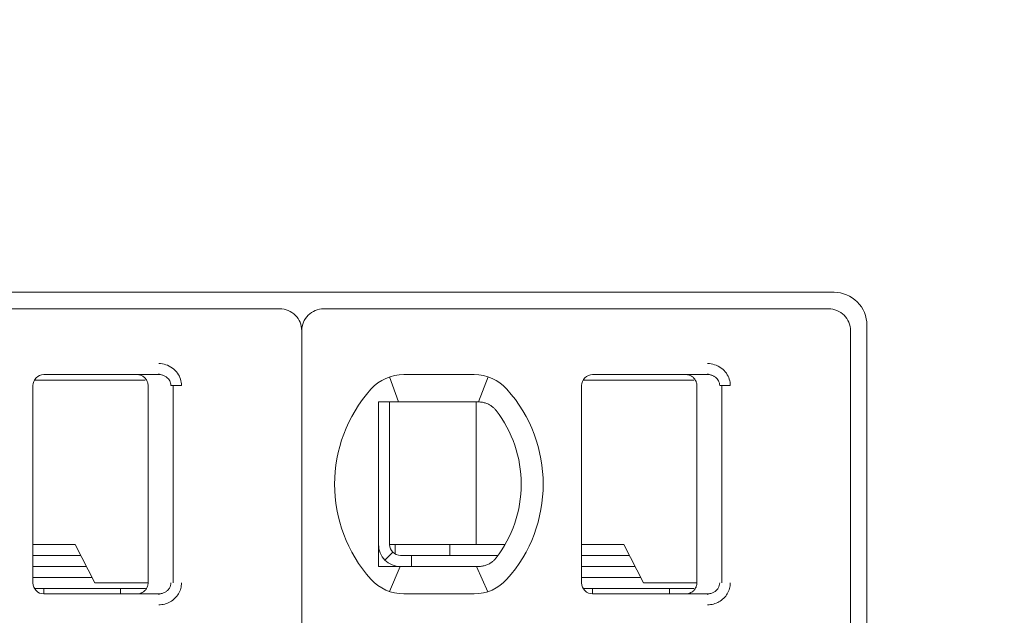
# Model space of a CAD drawing. Header units: millimetres. Extents: x -1114 to 1396, y -630 to 631.
# Tile 657 of 780: x 463.5 to 472.47, y 148.27 to 153.7. Entities that reach past the tile are written whole.
import ezdxf

# ---------------------------------------------------------------- set-up
doc = ezdxf.new("R2010")
doc.units = ezdxf.units.MM
doc.header["$MEASUREMENT"] = 0

msp = doc.modelspace()

# ---------------------------------------------------------------- linework, layer by layer
at = {"lineweight": 18}
for points, knots in [([(1038.9843, -629.7647), (1038.9843, -629.7647), (-1111.4882, -629.7647), (-1111.4882, -629.7647), (-1111.4882, -629.7647), (-1111.4882, -629.7647), (-1111.4882, 630.7883), (-1111.4882, 630.7883), (-1111.4882, 630.7883), (-1111.4882, 630.7883), (1038.9843, 630.7883), (1038.9843, 630.7883)], [0, 0, 0, 0, 0.333333, 0.333333, 0.333333, 0.333333, 0.666667, 0.666667, 0.666667, 0.666667, 1, 1, 1, 1]), ([(471.2229, 150.9157), (471.2229, 150.9952), (471.1913, 151.0715), (471.135, 151.1278), (471.135, 151.1278), (471.0787, 151.184), (471.0024, 151.2157), (470.9229, 151.2157)], [0, 0, 0, 0, 0.5, 0.5, 0.5, 0.5, 1, 1, 1, 1]), ([(466.0729, 150.8657), (466.0729, 150.9187), (466.0518, 150.9696), (466.0143, 151.0071), (466.0143, 151.0071), (465.9768, 151.0446), (465.9259, 151.0657), (465.8729, 151.0657)], [0, 0, 0, 0, 0.5, 0.5, 0.5, 0.5, 1, 1, 1, 1]), ([(466.2729, 151.0657), (466.2198, 151.0657), (466.1689, 151.0446), (466.1314, 151.0071), (466.1314, 151.0071), (466.0939, 150.9696), (466.0729, 150.9187), (466.0729, 150.8657)], [0, 0, 0, 0, 0.5, 0.5, 0.5, 0.5, 1, 1, 1, 1]), ([(471.0729, 150.8657), (471.0729, 150.9187), (471.0518, 150.9696), (471.0143, 151.0071), (471.0143, 151.0071), (470.9768, 151.0446), (470.9259, 151.0657), (470.8729, 151.0657)], [0, 0, 0, 0, 0.5, 0.5, 0.5, 0.5, 1, 1, 1, 1]), ([(464.7703, 150.5657), (464.7923, 150.5658), (464.8135, 150.5626), (464.8346, 150.5558), (464.8346, 150.5558), (464.8557, 150.549), (464.8767, 150.5387), (464.8953, 150.5251), (464.8953, 150.5251), (464.9138, 150.5115), (464.9299, 150.4945), (464.9421, 150.4773), (464.9421, 150.4773), (464.9543, 150.4601), (464.9626, 150.4426), (464.9683, 150.424), (464.9683, 150.424), (464.9741, 150.4055), (464.9772, 150.386), (464.9773, 150.3657)], [0, 0, 0, 0, 0.2, 0.2, 0.2, 0.2, 0.4, 0.4, 0.4, 0.4, 0.6, 0.6, 0.6, 0.6, 0.8, 0.8, 0.8, 0.8, 1, 1, 1, 1]), ([(469.7703, 150.5657), (469.7923, 150.5658), (469.8135, 150.5626), (469.8346, 150.5558), (469.8346, 150.5558), (469.8557, 150.549), (469.8767, 150.5387), (469.8953, 150.5251), (469.8953, 150.5251), (469.9138, 150.5115), (469.9299, 150.4945), (469.9421, 150.4773), (469.9421, 150.4773), (469.9543, 150.4601), (469.9626, 150.4426), (469.9683, 150.424), (469.9683, 150.424), (469.9741, 150.4055), (469.9772, 150.386), (469.9773, 150.3657)], [0, 0, 0, 0, 0.2, 0.2, 0.2, 0.2, 0.4, 0.4, 0.4, 0.4, 0.6, 0.6, 0.6, 0.6, 0.8, 0.8, 0.8, 0.8, 1, 1, 1, 1]), ([(463.7229, 150.4657), (463.6963, 150.4657), (463.6709, 150.4551), (463.6521, 150.4364), (463.6521, 150.4364), (463.6334, 150.4176), (463.6229, 150.3922), (463.6229, 150.3657)], [0, 0, 0, 0, 0.5, 0.5, 0.5, 0.5, 1, 1, 1, 1]), ([(463.7229, 150.4657), (463.6963, 150.4657), (463.6709, 150.4551), (463.6521, 150.4364), (463.6521, 150.4364), (463.6334, 150.4176), (463.6229, 150.3922), (463.6229, 150.3657)], [0, 0, 0, 0, 0.5, 0.5, 0.5, 0.5, 1, 1, 1, 1]), ([(464.6729, 150.3657), (464.6729, 150.3761), (464.6712, 150.3865), (464.668, 150.3965), (464.668, 150.3965), (464.6648, 150.4064), (464.66, 150.4159), (464.6538, 150.4243), (464.6538, 150.4243), (464.6477, 150.4328), (464.6403, 150.4403), (464.6318, 150.4464), (464.6318, 150.4464), (464.6234, 150.4526), (464.6139, 150.4574), (464.604, 150.4607), (464.604, 150.4607), (464.594, 150.464), (464.5834, 150.4657), (464.5729, 150.4657)], [0, 0, 0, 0, 0.2, 0.2, 0.2, 0.2, 0.4, 0.4, 0.4, 0.4, 0.6, 0.6, 0.6, 0.6, 0.8, 0.8, 0.8, 0.8, 1, 1, 1, 1]), ([(464.7703, 150.4657), (464.779, 150.4657), (464.7878, 150.4647), (464.7963, 150.4628), (464.7963, 150.4628), (464.8046, 150.461), (464.8128, 150.4583), (464.8205, 150.4547), (464.8205, 150.4547), (464.8281, 150.4512), (464.8353, 150.4469), (464.8418, 150.4419), (464.8418, 150.4419), (464.848, 150.4371), (464.8536, 150.4317), (464.8586, 150.4258), (464.8586, 150.4258), (464.8631, 150.4203), (464.867, 150.4144), (464.8703, 150.4082), (464.8703, 150.4082), (464.8735, 150.402), (464.876, 150.3954), (464.8778, 150.3886), (464.8778, 150.3886), (464.8798, 150.3811), (464.8808, 150.3734), (464.8808, 150.3657)], [0, 0, 0, 0, 0.142857, 0.142857, 0.142857, 0.142857, 0.285714, 0.285714, 0.285714, 0.285714, 0.428571, 0.428571, 0.428571, 0.428571, 0.571429, 0.571429, 0.571429, 0.571429, 0.714286, 0.714286, 0.714286, 0.714286, 0.857143, 0.857143, 0.857143, 0.857143, 1, 1, 1, 1]), ([(468.7229, 150.4657), (468.6963, 150.4657), (468.6709, 150.4551), (468.6521, 150.4364), (468.6521, 150.4364), (468.6334, 150.4176), (468.6229, 150.3922), (468.6229, 150.3657)], [0, 0, 0, 0, 0.5, 0.5, 0.5, 0.5, 1, 1, 1, 1]), ([(468.7229, 150.4657), (468.6963, 150.4657), (468.6709, 150.4551), (468.6521, 150.4364), (468.6521, 150.4364), (468.6334, 150.4176), (468.6229, 150.3922), (468.6229, 150.3657)], [0, 0, 0, 0, 0.5, 0.5, 0.5, 0.5, 1, 1, 1, 1]), ([(469.6729, 150.3657), (469.6729, 150.3761), (469.6712, 150.3865), (469.668, 150.3965), (469.668, 150.3965), (469.6648, 150.4064), (469.66, 150.4159), (469.6538, 150.4243), (469.6538, 150.4243), (469.6477, 150.4328), (469.6403, 150.4403), (469.6318, 150.4464), (469.6318, 150.4464), (469.6234, 150.4526), (469.6139, 150.4574), (469.604, 150.4607), (469.604, 150.4607), (469.594, 150.464), (469.5834, 150.4657), (469.5729, 150.4657)], [0, 0, 0, 0, 0.2, 0.2, 0.2, 0.2, 0.4, 0.4, 0.4, 0.4, 0.6, 0.6, 0.6, 0.6, 0.8, 0.8, 0.8, 0.8, 1, 1, 1, 1]), ([(469.7703, 150.4657), (469.779, 150.4657), (469.7878, 150.4647), (469.7963, 150.4628), (469.7963, 150.4628), (469.8046, 150.461), (469.8128, 150.4583), (469.8205, 150.4547), (469.8205, 150.4547), (469.8281, 150.4512), (469.8353, 150.4469), (469.8418, 150.4419), (469.8418, 150.4419), (469.848, 150.4371), (469.8536, 150.4317), (469.8586, 150.4258), (469.8586, 150.4258), (469.8631, 150.4203), (469.867, 150.4144), (469.8703, 150.4082), (469.8703, 150.4082), (469.8735, 150.402), (469.876, 150.3954), (469.8778, 150.3886), (469.8778, 150.3886), (469.8798, 150.3811), (469.8808, 150.3734), (469.8808, 150.3657)], [0, 0, 0, 0, 0.142857, 0.142857, 0.142857, 0.142857, 0.285714, 0.285714, 0.285714, 0.285714, 0.428571, 0.428571, 0.428571, 0.428571, 0.571429, 0.571429, 0.571429, 0.571429, 0.714286, 0.714286, 0.714286, 0.714286, 0.857143, 0.857143, 0.857143, 0.857143, 1, 1, 1, 1]), ([(466.8343, 150.2157), (466.8276, 150.2157), (466.8208, 150.2157), (466.8139, 150.2157), (466.8139, 150.2157), (466.8071, 150.2157), (466.8003, 150.2157), (466.7935, 150.2157), (466.7935, 150.2157), (466.7866, 150.2157), (466.7797, 150.2157), (466.7729, 150.2157)], [0, 0, 0, 0, 0.333333, 0.333333, 0.333333, 0.333333, 0.666667, 0.666667, 0.666667, 0.666667, 1, 1, 1, 1]), ([(466.7729, 150.2157), (466.7729, 150.1647), (466.7729, 150.1122), (466.7729, 150.0573), (466.7729, 150.0573), (466.7729, 150.0298), (466.7729, 150.0017), (466.7729, 149.9728), (466.7729, 149.9728), (466.7729, 149.9583), (466.7729, 149.9437), (466.7729, 149.9287), (466.7729, 149.9287), (466.7729, 149.9138), (466.7729, 149.8986), (466.7729, 149.8833), (466.7729, 149.8833), (466.7729, 149.8525), (466.7729, 149.8209), (466.7729, 149.7882), (466.7729, 149.7882), (466.7729, 149.7555), (466.7729, 149.7217), (466.7729, 149.6864), (466.7729, 149.6864), (466.7729, 149.6687), (466.7729, 149.6507), (466.7729, 149.6326), (466.7729, 149.6326), (466.7729, 149.6145), (466.7729, 149.5963), (466.7729, 149.5778), (466.7729, 149.5778), (466.7729, 149.5592), (466.7729, 149.5405), (466.7729, 149.5216), (466.7729, 149.5216), (466.7729, 149.5026), (466.7729, 149.4833), (466.7729, 149.4643), (466.7729, 149.4643), (466.7729, 149.4263), (466.7729, 149.3887), (466.7729, 149.3517), (466.7729, 149.3517), (466.7729, 149.3424), (466.7729, 149.3332), (466.7729, 149.3239), (466.7729, 149.3239), (466.7729, 149.3147), (466.7729, 149.3055), (466.7729, 149.2964), (466.7729, 149.2964), (466.7729, 149.2782), (466.7729, 149.2604), (466.7729, 149.2429), (466.7729, 149.2429), (466.7729, 149.208), (466.7729, 149.1743), (466.7729, 149.1417), (466.7729, 149.1417), (466.7729, 149.1253), (466.7729, 149.1093), (466.7729, 149.0934), (466.7729, 149.0934), (466.7729, 149.0775), (466.7729, 149.0619), (466.7729, 149.0466), (466.7729, 149.0466), (466.7729, 149.0159), (466.7729, 148.9863), (466.7729, 148.9575), (466.7729, 148.9575), (466.7729, 148.9288), (466.7729, 148.9008), (466.7729, 148.8735), (466.7729, 148.8735), (466.7729, 148.8188), (466.7729, 148.7665), (466.7729, 148.7157)], [0, 0, 0, 0, 0.05, 0.05, 0.05, 0.05, 0.1, 0.1, 0.1, 0.1, 0.15, 0.15, 0.15, 0.15, 0.2, 0.2, 0.2, 0.2, 0.25, 0.25, 0.25, 0.25, 0.3, 0.3, 0.3, 0.3, 0.35, 0.35, 0.35, 0.35, 0.4, 0.4, 0.4, 0.4, 0.45, 0.45, 0.45, 0.45, 0.5, 0.5, 0.5, 0.5, 0.55, 0.55, 0.55, 0.55, 0.6, 0.6, 0.6, 0.6, 0.65, 0.65, 0.65, 0.65, 0.7, 0.7, 0.7, 0.7, 0.75, 0.75, 0.75, 0.75, 0.8, 0.8, 0.8, 0.8, 0.85, 0.85, 0.85, 0.85, 0.9, 0.9, 0.9, 0.9, 0.95, 0.95, 0.95, 0.95, 1, 1, 1, 1]), ([(467.002, 150.2157), (466.9969, 150.2157), (466.9917, 150.2157), (466.9864, 150.2157), (466.9864, 150.2157), (466.9811, 150.2157), (466.9758, 150.2157), (466.9704, 150.2157), (466.9704, 150.2157), (466.965, 150.2157), (466.9595, 150.2157), (466.9539, 150.2157), (466.9539, 150.2157), (466.9482, 150.2157), (466.9424, 150.2157), (466.9365, 150.2157), (466.9365, 150.2157), (466.9305, 150.2157), (466.9243, 150.2157), (466.9181, 150.2157), (466.9181, 150.2157), (466.9118, 150.2157), (466.9054, 150.2157), (466.8988, 150.2157), (466.8988, 150.2157), (466.8922, 150.2157), (466.8854, 150.2157), (466.8785, 150.2157), (466.8785, 150.2157), (466.8715, 150.2157), (466.8644, 150.2157), (466.857, 150.2157), (466.857, 150.2157), (466.8497, 150.2157), (466.8421, 150.2157), (466.8343, 150.2157)], [0, 0, 0, 0, 0.111111, 0.111111, 0.111111, 0.111111, 0.222222, 0.222222, 0.222222, 0.222222, 0.333333, 0.333333, 0.333333, 0.333333, 0.444444, 0.444444, 0.444444, 0.444444, 0.555556, 0.555556, 0.555556, 0.555556, 0.666667, 0.666667, 0.666667, 0.666667, 0.777778, 0.777778, 0.777778, 0.777778, 0.888889, 0.888889, 0.888889, 0.888889, 1, 1, 1, 1]), ([(467.6437, 150.2157), (467.6481, 150.2157), (467.6527, 150.2157), (467.6573, 150.2157), (467.6573, 150.2157), (467.6618, 150.2157), (467.6665, 150.2157), (467.6712, 150.2157), (467.6712, 150.2157), (467.6759, 150.2157), (467.6805, 150.2157), (467.6852, 150.2157)], [0, 0, 0, 0, 0.333333, 0.333333, 0.333333, 0.333333, 0.666667, 0.666667, 0.666667, 0.666667, 1, 1, 1, 1]), ([(467.6852, 150.2157), (467.6965, 150.2157), (467.7077, 150.2147), (467.7188, 150.2128), (467.7188, 150.2128), (467.7299, 150.2109), (467.7409, 150.2081), (467.7516, 150.2043), (467.7516, 150.2043), (467.7623, 150.2006), (467.7728, 150.1958), (467.7829, 150.1902)], [0, 0, 0, 0, 0.333333, 0.333333, 0.333333, 0.333333, 0.666667, 0.666667, 0.666667, 0.666667, 1, 1, 1, 1]), ([(467.7829, 150.1902), (467.7912, 150.1856), (467.799, 150.1804), (467.8063, 150.1749), (467.8063, 150.1749), (467.8136, 150.1693), (467.8204, 150.1633), (467.8266, 150.1571), (467.8266, 150.1571), (467.8329, 150.1509), (467.8385, 150.1445), (467.8436, 150.1379)], [0, 0, 0, 0, 0.333333, 0.333333, 0.333333, 0.333333, 0.666667, 0.666667, 0.666667, 0.666667, 1, 1, 1, 1]), ([(466.7729, 148.9157), (466.7729, 148.8626), (466.7939, 148.8117), (466.8314, 148.7742), (466.8314, 148.7742), (466.8689, 148.7367), (466.9198, 148.7157), (466.9729, 148.7157)], [0, 0, 0, 0, 0.5, 0.5, 0.5, 0.5, 1, 1, 1, 1]), ([(466.8729, 148.9157), (466.8729, 148.8891), (466.8834, 148.8637), (466.9021, 148.8449), (466.9021, 148.8449), (466.9209, 148.8262), (466.9463, 148.8157), (466.9729, 148.8157)], [0, 0, 0, 0, 0.5, 0.5, 0.5, 0.5, 1, 1, 1, 1]), ([(467.8436, 148.7934), (467.8382, 148.7865), (467.8324, 148.7799), (467.8261, 148.7737), (467.8261, 148.7737), (467.8198, 148.7674), (467.813, 148.7615), (467.8058, 148.7561), (467.8058, 148.7561), (467.7986, 148.7506), (467.791, 148.7456), (467.7829, 148.7411)], [0, 0, 0, 0, 0.333333, 0.333333, 0.333333, 0.333333, 0.666667, 0.666667, 0.666667, 0.666667, 1, 1, 1, 1]), ([(466.7729, 148.7157), (466.7797, 148.7157), (466.7866, 148.7157), (466.7935, 148.7157), (466.7935, 148.7157), (466.8003, 148.7157), (466.8071, 148.7157), (466.8139, 148.7157), (466.8139, 148.7157), (466.8208, 148.7157), (466.8276, 148.7157), (466.8343, 148.7157)], [0, 0, 0, 0, 0.333333, 0.333333, 0.333333, 0.333333, 0.666667, 0.666667, 0.666667, 0.666667, 1, 1, 1, 1]), ([(466.8343, 148.7157), (466.8421, 148.7157), (466.8497, 148.7157), (466.857, 148.7157), (466.857, 148.7157), (466.8644, 148.7157), (466.8715, 148.7157), (466.8785, 148.7157), (466.8785, 148.7157), (466.8854, 148.7157), (466.8922, 148.7157), (466.8988, 148.7157), (466.8988, 148.7157), (466.9054, 148.7157), (466.9118, 148.7157), (466.9181, 148.7157), (466.9181, 148.7157), (466.9243, 148.7157), (466.9305, 148.7157), (466.9364, 148.7157), (466.9364, 148.7157), (466.9424, 148.7157), (466.9482, 148.7157), (466.9539, 148.7157), (466.9539, 148.7157), (466.9595, 148.7157), (466.965, 148.7157), (466.9704, 148.7157), (466.9704, 148.7157), (466.9758, 148.7157), (466.9811, 148.7157), (466.9864, 148.7157), (466.9864, 148.7157), (466.9917, 148.7157), (466.9969, 148.7157), (467.002, 148.7157)], [0, 0, 0, 0, 0.111111, 0.111111, 0.111111, 0.111111, 0.222222, 0.222222, 0.222222, 0.222222, 0.333333, 0.333333, 0.333333, 0.333333, 0.444444, 0.444444, 0.444444, 0.444444, 0.555556, 0.555556, 0.555556, 0.555556, 0.666667, 0.666667, 0.666667, 0.666667, 0.777778, 0.777778, 0.777778, 0.777778, 0.888889, 0.888889, 0.888889, 0.888889, 1, 1, 1, 1]), ([(467.6852, 148.7157), (467.6805, 148.7157), (467.6758, 148.7157), (467.6712, 148.7157), (467.6712, 148.7157), (467.6665, 148.7157), (467.6618, 148.7157), (467.6572, 148.7157), (467.6572, 148.7157), (467.6526, 148.7157), (467.6481, 148.7157), (467.6437, 148.7157)], [0, 0, 0, 0, 0.333333, 0.333333, 0.333333, 0.333333, 0.666667, 0.666667, 0.666667, 0.666667, 1, 1, 1, 1]), ([(467.7829, 148.7411), (467.7728, 148.7355), (467.7623, 148.7307), (467.7516, 148.727), (467.7516, 148.727), (467.7408, 148.7232), (467.7299, 148.7204), (467.7188, 148.7185), (467.7188, 148.7185), (467.7077, 148.7166), (467.6965, 148.7157), (467.6852, 148.7157)], [0, 0, 0, 0, 0.333333, 0.333333, 0.333333, 0.333333, 0.666667, 0.666667, 0.666667, 0.666667, 1, 1, 1, 1]), ([(463.6229, 148.5657), (463.6229, 148.5391), (463.6334, 148.5137), (463.6521, 148.4949), (463.6521, 148.4949), (463.6709, 148.4762), (463.6963, 148.4657), (463.7229, 148.4657)], [0, 0, 0, 0, 0.5, 0.5, 0.5, 0.5, 1, 1, 1, 1]), ([(463.6229, 148.5657), (463.6229, 148.5391), (463.6334, 148.5137), (463.6521, 148.4949), (463.6521, 148.4949), (463.6709, 148.4762), (463.6963, 148.4657), (463.7229, 148.4657)], [0, 0, 0, 0, 0.5, 0.5, 0.5, 0.5, 1, 1, 1, 1]), ([(464.6729, 148.5657), (464.6729, 148.5552), (464.6712, 148.5448), (464.668, 148.5348), (464.668, 148.5348), (464.6648, 148.5249), (464.66, 148.5154), (464.6538, 148.507), (464.6538, 148.507), (464.6477, 148.4985), (464.6403, 148.491), (464.6318, 148.4849), (464.6318, 148.4849), (464.6234, 148.4787), (464.6139, 148.4739), (464.604, 148.4706), (464.604, 148.4706), (464.594, 148.4673), (464.5834, 148.4657), (464.5729, 148.4657)], [0, 0, 0, 0, 0.2, 0.2, 0.2, 0.2, 0.4, 0.4, 0.4, 0.4, 0.6, 0.6, 0.6, 0.6, 0.8, 0.8, 0.8, 0.8, 1, 1, 1, 1]), ([(464.8808, 148.5657), (464.8808, 148.5572), (464.8795, 148.5487), (464.8772, 148.5405), (464.8772, 148.5405), (464.8748, 148.5323), (464.8714, 148.5244), (464.8669, 148.5171), (464.8669, 148.5171), (464.8623, 148.5097), (464.8567, 148.5028), (464.8502, 148.4967), (464.8502, 148.4967), (464.8436, 148.4904), (464.8362, 148.4849), (464.8281, 148.4805), (464.8281, 148.4805), (464.8196, 148.4757), (464.8103, 148.472), (464.8008, 148.4695), (464.8008, 148.4695), (464.7908, 148.467), (464.7805, 148.4657), (464.7703, 148.4657)], [0, 0, 0, 0, 0.166667, 0.166667, 0.166667, 0.166667, 0.333333, 0.333333, 0.333333, 0.333333, 0.5, 0.5, 0.5, 0.5, 0.666667, 0.666667, 0.666667, 0.666667, 0.833333, 0.833333, 0.833333, 0.833333, 1, 1, 1, 1]), ([(464.9773, 148.5657), (464.9773, 148.5483), (464.9751, 148.5315), (464.9706, 148.5149), (464.9706, 148.5149), (464.966, 148.4984), (464.9592, 148.4821), (464.9504, 148.467), (464.9504, 148.467), (464.9416, 148.4518), (464.9308, 148.438), (464.9179, 148.4254), (464.9179, 148.4254), (464.9051, 148.4129), (464.8902, 148.4018), (464.8745, 148.3928), (464.8745, 148.3928), (464.8588, 148.3839), (464.8423, 148.3773), (464.825, 148.3727), (464.825, 148.3727), (464.8076, 148.3682), (464.7894, 148.3658), (464.7703, 148.3657)], [0, 0, 0, 0, 0.166667, 0.166667, 0.166667, 0.166667, 0.333333, 0.333333, 0.333333, 0.333333, 0.5, 0.5, 0.5, 0.5, 0.666667, 0.666667, 0.666667, 0.666667, 0.833333, 0.833333, 0.833333, 0.833333, 1, 1, 1, 1]), ([(468.6229, 148.5657), (468.6229, 148.5391), (468.6334, 148.5137), (468.6521, 148.4949), (468.6521, 148.4949), (468.6709, 148.4762), (468.6963, 148.4657), (468.7229, 148.4657)], [0, 0, 0, 0, 0.5, 0.5, 0.5, 0.5, 1, 1, 1, 1]), ([(468.6229, 148.5657), (468.6229, 148.5391), (468.6334, 148.5137), (468.6521, 148.4949), (468.6521, 148.4949), (468.6709, 148.4762), (468.6963, 148.4657), (468.7229, 148.4657)], [0, 0, 0, 0, 0.5, 0.5, 0.5, 0.5, 1, 1, 1, 1]), ([(469.6729, 148.5657), (469.6729, 148.5552), (469.6712, 148.5448), (469.668, 148.5348), (469.668, 148.5348), (469.6648, 148.5249), (469.66, 148.5154), (469.6538, 148.507), (469.6538, 148.507), (469.6477, 148.4985), (469.6403, 148.491), (469.6318, 148.4849), (469.6318, 148.4849), (469.6234, 148.4787), (469.6139, 148.4739), (469.604, 148.4706), (469.604, 148.4706), (469.594, 148.4673), (469.5834, 148.4657), (469.5729, 148.4657)], [0, 0, 0, 0, 0.2, 0.2, 0.2, 0.2, 0.4, 0.4, 0.4, 0.4, 0.6, 0.6, 0.6, 0.6, 0.8, 0.8, 0.8, 0.8, 1, 1, 1, 1]), ([(469.8808, 148.5657), (469.8808, 148.5572), (469.8795, 148.5487), (469.8772, 148.5405), (469.8772, 148.5405), (469.8748, 148.5323), (469.8714, 148.5244), (469.8669, 148.5171), (469.8669, 148.5171), (469.8623, 148.5097), (469.8567, 148.5028), (469.8502, 148.4967), (469.8502, 148.4967), (469.8436, 148.4904), (469.8362, 148.4849), (469.8281, 148.4805), (469.8281, 148.4805), (469.8196, 148.4757), (469.8103, 148.472), (469.8008, 148.4695), (469.8008, 148.4695), (469.7908, 148.467), (469.7805, 148.4657), (469.7703, 148.4657)], [0, 0, 0, 0, 0.166667, 0.166667, 0.166667, 0.166667, 0.333333, 0.333333, 0.333333, 0.333333, 0.5, 0.5, 0.5, 0.5, 0.666667, 0.666667, 0.666667, 0.666667, 0.833333, 0.833333, 0.833333, 0.833333, 1, 1, 1, 1]), ([(469.9773, 148.5657), (469.9773, 148.5483), (469.9751, 148.5315), (469.9706, 148.5149), (469.9706, 148.5149), (469.966, 148.4984), (469.9592, 148.4821), (469.9504, 148.467), (469.9504, 148.467), (469.9416, 148.4518), (469.9308, 148.438), (469.9179, 148.4254), (469.9179, 148.4254), (469.9051, 148.4129), (469.8902, 148.4018), (469.8745, 148.3928), (469.8745, 148.3928), (469.8588, 148.3839), (469.8423, 148.3773), (469.825, 148.3727), (469.825, 148.3727), (469.8076, 148.3682), (469.7894, 148.3658), (469.7703, 148.3657)], [0, 0, 0, 0, 0.166667, 0.166667, 0.166667, 0.166667, 0.333333, 0.333333, 0.333333, 0.333333, 0.5, 0.5, 0.5, 0.5, 0.666667, 0.666667, 0.666667, 0.666667, 0.833333, 0.833333, 0.833333, 0.833333, 1, 1, 1, 1])]:
    msp.add_open_spline(points, degree=3, knots=knots, dxfattribs=at)
for points in [[(431.2229, 151.2157), (431.2229, 151.2157), (470.9229, 151.2157), (470.9229, 151.2157)], [(465.8729, 151.0657), (465.8729, 151.0657), (461.2729, 151.0657), (461.2729, 151.0657)], [(470.8729, 151.0657), (470.8729, 151.0657), (466.2729, 151.0657), (466.2729, 151.0657)], [(471.2229, 150.9157), (471.2229, 150.9157), (471.2229, 140.3957), (471.2229, 140.3957)], [(466.0729, 150.8657), (466.0729, 150.8657), (466.0729, 140.4457), (466.0729, 140.4457)], [(466.0729, 150.8657), (466.0729, 150.8657), (466.0729, 140.4457), (466.0729, 140.4457)], [(471.0729, 150.8657), (471.0729, 150.8657), (471.0729, 140.4457), (471.0729, 140.4457)], [(463.7229, 150.4657), (463.7229, 150.4657), (464.7703, 150.4657), (464.7703, 150.4657)], [(464.7703, 150.4657), (464.7703, 150.4657), (463.7229, 150.4657), (463.7229, 150.4657)], [(464.7703, 150.4657), (464.7703, 150.4657), (464.6716, 150.4657), (464.6716, 150.4657)], [(464.7692, 150.4726), (464.7692, 150.4726), (464.8129, 150.4578), (464.8129, 150.4578)], [(467.002, 150.4657), (466.8882, 150.4657), (466.7798, 150.4172), (466.7039, 150.3323)], [(467.002, 150.4657), (466.8882, 150.4657), (466.7798, 150.4172), (466.7039, 150.3323)], [(467.002, 150.4657), (467.002, 150.4657), (467.6437, 150.4657), (467.6437, 150.4657)], [(467.002, 150.4657), (467.002, 150.4657), (467.6437, 150.4657), (467.6437, 150.4657)], [(467.9418, 150.3323), (467.8659, 150.4172), (467.7575, 150.4657), (467.6437, 150.4657)], [(467.9418, 150.3323), (467.8659, 150.4172), (467.7575, 150.4657), (467.6437, 150.4657)], [(468.7229, 150.4657), (468.7229, 150.4657), (469.7703, 150.4657), (469.7703, 150.4657)], [(469.7703, 150.4657), (469.7703, 150.4657), (468.7229, 150.4657), (468.7229, 150.4657)], [(469.7703, 150.4657), (469.7703, 150.4657), (469.6716, 150.4657), (469.6716, 150.4657)], [(469.7692, 150.4726), (469.7692, 150.4726), (469.8129, 150.4578), (469.8129, 150.4578)], [(463.6229, 148.5657), (463.6229, 148.5657), (463.6229, 150.3657), (463.6229, 150.3657)], [(463.6229, 148.5657), (463.6229, 148.5657), (463.6229, 150.3657), (463.6229, 150.3657)], [(464.3037, 150.4157), (464.3037, 150.4157), (463.6362, 150.4157), (463.6362, 150.4157)], [(464.6476, 150.4157), (464.6476, 150.4157), (464.3037, 150.4157), (464.3037, 150.4157)], [(464.6729, 148.5657), (464.6729, 148.5657), (464.6729, 150.3657), (464.6729, 150.3657)], [(464.8808, 150.3657), (464.8808, 150.3657), (464.9773, 150.3657), (464.9773, 150.3657)], [(464.9006, 148.5657), (464.9006, 148.5657), (464.9006, 150.3657), (464.9006, 150.3657)], [(466.8713, 150.4437), (466.8713, 150.4437), (466.9558, 150.2157), (466.9558, 150.2157)], [(467.6845, 150.2157), (467.6845, 150.2157), (467.7701, 150.4452), (467.7701, 150.4452)], [(468.6229, 148.5657), (468.6229, 148.5657), (468.6229, 150.3657), (468.6229, 150.3657)], [(468.6229, 148.5657), (468.6229, 148.5657), (468.6229, 150.3657), (468.6229, 150.3657)], [(469.3037, 150.4157), (469.3037, 150.4157), (468.6362, 150.4157), (468.6362, 150.4157)], [(469.6476, 150.4157), (469.6476, 150.4157), (469.3037, 150.4157), (469.3037, 150.4157)], [(469.6729, 148.5657), (469.6729, 148.5657), (469.6729, 150.3657), (469.6729, 150.3657)], [(469.8808, 150.3657), (469.8808, 150.3657), (469.9773, 150.3657), (469.9773, 150.3657)], [(469.9006, 148.5657), (469.9006, 148.5657), (469.9006, 150.3657), (469.9006, 150.3657)], [(466.7039, 150.3323), (466.2625, 149.8388), (466.2625, 149.0925), (466.7039, 148.599)], [(466.7039, 150.3323), (466.2625, 149.8388), (466.2625, 149.0925), (466.7039, 148.599)], [(467.9418, 148.599), (468.3832, 149.0925), (468.3832, 149.8388), (467.9418, 150.3323)], [(467.9418, 148.599), (468.3832, 149.0925), (468.3832, 149.8388), (467.9418, 150.3323)], [(466.8729, 150.2156), (466.8729, 150.2156), (466.8729, 148.9157), (466.8729, 148.9157)], [(467.6437, 150.2157), (467.6437, 150.2157), (467.002, 150.2157), (467.002, 150.2157)], [(467.6619, 150.2156), (467.6619, 150.2156), (467.6619, 148.9157), (467.6619, 148.9157)], [(468.0729, 149.4657), (468.0729, 149.7089), (467.9922, 149.9453), (467.8436, 150.1379)], [(467.8436, 148.7934), (467.9922, 148.986), (468.0729, 149.2224), (468.0729, 149.4657)], [(464.0072, 148.9157), (464.0072, 148.9157), (463.6229, 148.9157), (463.6229, 148.9157)], [(464.1877, 148.5657), (464.1877, 148.5657), (464.0072, 148.9157), (464.0072, 148.9157)], [(466.9021, 148.8449), (466.9021, 148.8449), (466.8314, 148.7742), (466.8314, 148.7742)], [(466.8729, 148.9157), (466.8729, 148.9157), (467.6324, 148.9157), (467.6324, 148.9157)], [(466.9229, 148.8291), (466.9229, 148.8291), (466.9229, 148.9157), (466.9229, 148.9157)], [(467.4229, 148.8157), (467.4229, 148.8157), (467.4229, 148.9157), (467.4229, 148.9157)], [(467.6324, 148.9157), (467.6324, 148.9157), (467.6832, 148.9157), (467.6832, 148.9157)], [(467.9255, 148.9157), (467.9255, 148.9157), (467.6832, 148.9157), (467.6832, 148.9157)], [(469.0072, 148.9157), (469.0072, 148.9157), (468.6229, 148.9157), (468.6229, 148.9157)], [(469.1877, 148.5657), (469.1877, 148.5657), (469.0072, 148.9157), (469.0072, 148.9157)], [(463.6229, 148.8157), (463.6229, 148.8157), (464.0588, 148.8157), (464.0588, 148.8157)], [(467.0729, 148.8157), (467.0729, 148.8157), (466.9729, 148.8157), (466.9729, 148.8157)], [(467.0729, 148.8157), (467.0729, 148.8157), (467.8603, 148.8157), (467.8603, 148.8157)], [(467.0729, 148.8157), (467.0729, 148.8157), (467.0729, 148.7157), (467.0729, 148.7157)], [(468.6229, 148.8157), (468.6229, 148.8157), (469.0588, 148.8157), (469.0588, 148.8157)], [(464.1103, 148.7157), (464.1103, 148.7157), (463.6229, 148.7157), (463.6229, 148.7157)], [(466.8723, 148.4873), (466.8723, 148.4873), (466.9697, 148.7156), (466.9697, 148.7156)], [(467.002, 148.7157), (467.002, 148.7157), (467.6437, 148.7157), (467.6437, 148.7157)], [(467.7679, 148.4854), (467.7679, 148.4854), (467.6667, 148.7157), (467.6667, 148.7157)], [(469.1103, 148.7157), (469.1103, 148.7157), (468.6229, 148.7157), (468.6229, 148.7157)], [(464.1619, 148.6157), (464.1619, 148.6157), (463.6229, 148.6157), (463.6229, 148.6157)], [(464.1877, 148.5657), (464.1877, 148.5657), (464.3037, 148.5657), (464.3037, 148.5657)], [(464.3037, 148.5657), (464.3037, 148.5657), (464.6663, 148.5657), (464.6663, 148.5657)], [(466.7039, 148.599), (466.7798, 148.5141), (466.8882, 148.4657), (467.002, 148.4657)], [(466.7039, 148.599), (466.7798, 148.5141), (466.8882, 148.4657), (467.002, 148.4657)], [(467.6437, 148.4657), (467.7575, 148.4657), (467.8659, 148.5141), (467.9418, 148.599)], [(467.6437, 148.4657), (467.7575, 148.4657), (467.8659, 148.5141), (467.9418, 148.599)], [(469.1619, 148.6157), (469.1619, 148.6157), (468.6229, 148.6157), (468.6229, 148.6157)], [(469.1877, 148.5657), (469.1877, 148.5657), (469.3037, 148.5657), (469.3037, 148.5657)], [(469.3037, 148.5657), (469.3037, 148.5657), (469.6663, 148.5657), (469.6663, 148.5657)], [(464.6494, 148.5157), (464.6494, 148.5157), (463.6363, 148.5157), (463.6363, 148.5157)], [(463.7229, 148.4657), (463.7229, 148.4657), (463.7229, 148.5157), (463.7229, 148.5157)], [(464.4229, 148.5157), (464.4229, 148.5157), (464.4229, 148.4657), (464.4229, 148.4657)], [(469.6494, 148.5157), (469.6494, 148.5157), (468.6363, 148.5157), (468.6363, 148.5157)], [(468.7229, 148.4657), (468.7229, 148.4657), (468.7229, 148.5157), (468.7229, 148.5157)], [(469.4229, 148.5157), (469.4229, 148.5157), (469.4229, 148.4657), (469.4229, 148.4657)], [(463.7229, 148.4657), (463.7229, 148.4657), (464.7703, 148.4657), (464.7703, 148.4657)], [(463.7229, 148.4657), (463.7229, 148.4657), (464.7703, 148.4657), (464.7703, 148.4657)], [(464.7925, 148.4677), (464.7925, 148.4677), (464.7692, 148.4587), (464.7692, 148.4587)], [(464.7703, 148.4588), (464.7703, 148.4588), (464.7703, 148.4657), (464.7703, 148.4657)], [(467.002, 148.4657), (467.002, 148.4657), (467.6437, 148.4657), (467.6437, 148.4657)], [(467.6437, 148.4657), (467.6437, 148.4657), (467.002, 148.4657), (467.002, 148.4657)], [(468.7229, 148.4657), (468.7229, 148.4657), (469.7703, 148.4657), (469.7703, 148.4657)], [(468.7229, 148.4657), (468.7229, 148.4657), (469.7703, 148.4657), (469.7703, 148.4657)], [(469.7925, 148.4677), (469.7925, 148.4677), (469.7692, 148.4587), (469.7692, 148.4587)], [(469.7703, 148.4588), (469.7703, 148.4588), (469.7703, 148.4657), (469.7703, 148.4657)]]:
    msp.add_open_spline(points, degree=3, dxfattribs=at)

doc.saveas('drawing.dxf')
